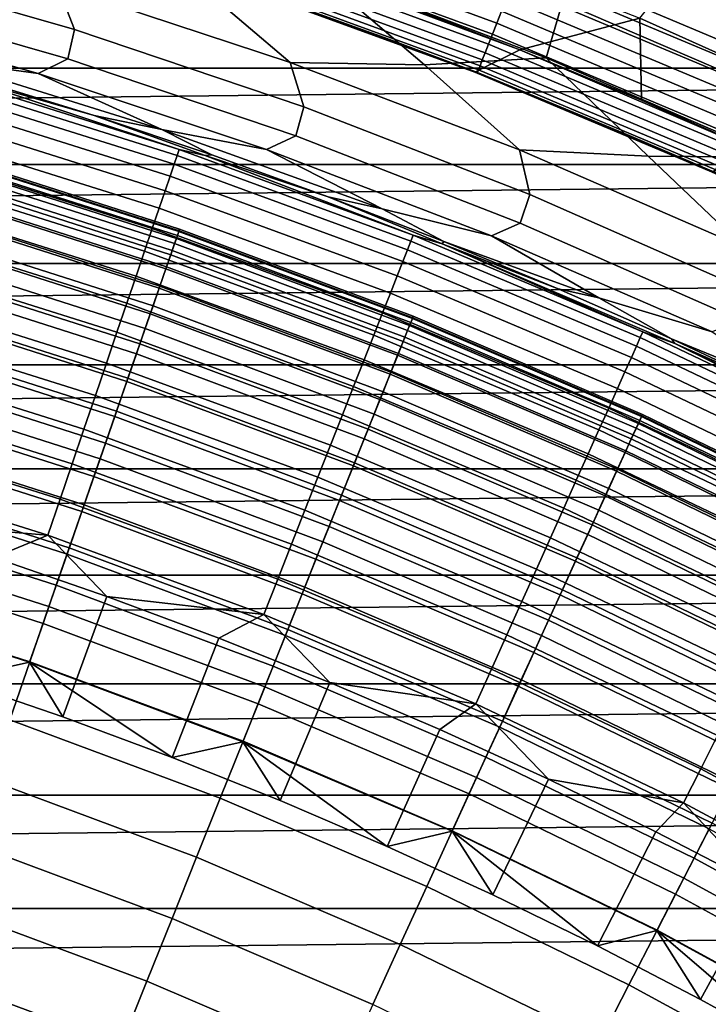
# Model space of a CAD drawing. Header units: metres. Extents: x -109 to 109, y -342 to 66.
# Tile 350 of 512: x 6.23 to 8.99, y 16.74 to 20.68. Entities that reach past the tile are written whole.
import ezdxf

# ---------------------------------------------------------------- set-up
doc = ezdxf.new("R2010")
doc.units = ezdxf.units.M
doc.layers.add('solid_K_24_62_16_000B91', color=7, linetype='CONTINUOUS')

msp = doc.modelspace()

# ---------------------------------------------------------------- linework, layer by layer
at = {"layer": 'solid_K_24_62_16_000B91'}
for points in [[(8.241186, 20.936398, 34), (9.213615, 20.527037, 34), (9.476871, 21.504393, 34), (8.473124, 21.919312, 34)], [(8.712482, 20.69046, 34.599998), (9.653476, 21.863674, 34.599998), (10.653291, 21.394323, 34.599998), (9.672872, 20.259264, 34.599998)], [(9.440934, 20.588625, -24.737186), (8.499816, 20.994661, -24.737186), (8.606083, 21.257128, -24.327097), (9.558968, 20.846014, -24.327097)], [(5.433642, 21.088642, -26.524464), (6.379323, 20.822092, -26.524464), (6.446581, 20.645111, -26.999956), (5.5137, 20.913588, -26.999956)], [(7.45537, 21.114391, -25.16353), (8.402974, 20.755484, -25.16353), (8.33713, 20.531847, -25.604593), (7.400739, 20.887642, -25.604593)], [(8.15836, 20.719116, 34.057358), (7.178241, 21.078743, 34.057358), (7.161572, 21.029795, 34.088646), (8.139414, 20.671001, 34.088646)], [(8.232285, 20.563364, 34.900002), (7.740849, 20.753355, 34.900002), (7.733439, 21.07597, 34.599998), (8.712482, 20.69046, 34.599998)], [(8.139414, 20.671001, 34.088646), (7.161572, 21.029795, 34.088646), (7.146241, 20.984777, 34.125946), (8.12199, 20.626753, 34.125946)], [(8.12199, 20.626753, 34.125946), (7.146241, 20.984777, 34.125946), (7.132473, 20.944349, 34.168709), (8.106343, 20.587013, 34.168709)], [(8.499816, 20.994661, -24.737186), (9.440934, 20.588625, -24.737186), (9.33337, 20.354073, -25.16353), (8.402974, 20.755484, -25.16353)], [(8.23228, 20.563368, 37.599998), (8.050945, 20.473942, 37.75), (7.083634, 20.828398, 37.75), (7.244581, 20.931759, 37.599998)], [(8.106343, 20.587013, 34.168709), (7.132473, 20.944349, 34.168709), (7.12047, 20.909101, 34.216316), (8.0927, 20.552366, 34.216316)], [(8.23228, 20.563368, 37.599998), (7.244581, 20.931759, 37.599998), (7.740849, 20.753355, 34.900002), (8.232285, 20.563364, 34.900002)], [(9.191098, 20.471085, 34.003647), (9.213615, 20.527037, 34), (8.241186, 20.936398, 34), (8.22147, 20.879391, 34.003647)], [(5.5137, 20.913588, -26.999956), (6.446581, 20.645111, -26.999956), (6.419765, 20.527351, -27.483545), (5.492595, 20.794638, -27.483545)], [(7.400739, 20.887642, -25.604593), (7.850428, 20.503349, -26.058783), (7.312019, 20.513159, -26.524464), (6.939644, 20.829256, -26.058783)], [(8.0927, 20.552366, 34.216316), (7.12047, 20.909101, 34.216316), (7.110405, 20.879547, 34.268066), (8.081262, 20.523317, 34.268066)], [(7.400739, 20.887642, -25.604593), (8.33713, 20.531847, -25.604593), (7.850428, 20.503349, -26.058783)], [(16.252846, 20.865786, 84.926178), (-16.252853, 20.86578, 84.926178), (-16.725183, 20.490314, 84.926178)], [(16.725176, 20.490322, 84.926178), (16.252846, 20.865786, 84.926178), (-16.725183, 20.490314, 84.926178)], [(8.072195, 20.50029, 34.323208), (7.102427, 20.856119, 34.323208), (7.096653, 20.839161, 34.380928), (8.065631, 20.483622, 34.380928)], [(8.081262, 20.523317, 34.268066), (7.110405, 20.879547, 34.268066), (7.102427, 20.856119, 34.323208), (8.072195, 20.50029, 34.323208)], [(9.191098, 20.471085, 34.003647), (8.22147, 20.879391, 34.003647), (8.199689, 20.824078, 34.014545), (9.166748, 20.416851, 34.014545)], [(6.939644, 20.829256, -26.058783), (7.312019, 20.513159, -26.524464), (6.379323, 20.822092, -26.524464)], [(6.379323, 20.822092, -26.524464), (7.312019, 20.513159, -26.524464), (7.366477, 20.335045, -26.999956), (6.446581, 20.645111, -26.999956)], [(7.688213, 20.612894, 34.5), (7.195496, 20.790018, 34.5), (7.083634, 20.828398, 37.75), (8.050945, 20.473942, 37.75)], [(8.065631, 20.483622, 34.380928), (7.096653, 20.839161, 34.380928), (7.093165, 20.82892, 34.440392), (8.061667, 20.473555, 34.440392)], [(7.093165, 20.82892, 34.440392), (7.195496, 20.790018, 34.5), (7.688213, 20.612894, 34.5)], [(8.061667, 20.473555, 34.440392), (7.093165, 20.82892, 34.440392), (7.688213, 20.612894, 34.5)], [(9.166748, 20.416851, 34.014545), (8.199689, 20.824078, 34.014545), (8.17855, 20.77039, 34.032536), (9.143115, 20.364214, 34.032536)], [(6.419765, 20.527351, -27.483545), (6.30104, 20.468744, -27.97349), (5.372587, 20.73181, -27.97349), (5.492595, 20.794638, -27.483545)], [(9.143115, 20.364214, 34.032536), (8.17855, 20.77039, 34.032536), (8.15836, 20.719116, 34.057358), (9.120544, 20.313942, 34.057358)], [(6.30104, 20.468744, -27.97349), (5.900471, 20.523712, -28.468019), (4.992772, 20.763203, -28.468019), (5.372587, 20.73181, -27.97349)], [(8.402974, 20.755484, -25.16353), (9.33337, 20.354073, -25.16353), (9.256485, 20.1341, -25.604593), (8.33713, 20.531847, -25.604593)], [(9.120544, 20.313942, 34.057358), (8.15836, 20.719116, 34.057358), (8.139414, 20.671001, 34.088646), (9.099364, 20.266769, 34.088646)], [(8.232285, 20.563364, 34.900002), (8.712482, 20.69046, 34.599998), (8.719078, 20.361732, 34.900002)], [(9.201278, 20.148424, 34.900002), (8.719078, 20.361732, 34.900002), (8.712482, 20.69046, 34.599998), (9.672872, 20.259264, 34.599998)], [(9.099364, 20.266769, 34.088646), (8.139414, 20.671001, 34.088646), (8.12199, 20.626753, 34.125946), (9.079886, 20.223385, 34.125946)], [(6.446581, 20.645111, -26.999956), (7.366477, 20.335045, -26.999956), (7.334013, 20.218748, -27.483545), (6.419765, 20.527351, -27.483545)], [(8.061667, 20.473555, 34.440392), (7.688213, 20.612894, 34.5), (8.050945, 20.473942, 37.75), (8.176575, 20.424093, 34.5)], [(9.079886, 20.223385, 34.125946), (8.12199, 20.626753, 34.125946), (8.106343, 20.587013, 34.168709), (9.062393, 20.184423, 34.168709)], [(9.062393, 20.184423, 34.168709), (8.106343, 20.587013, 34.168709), (8.0927, 20.552366, 34.216316), (9.047142, 20.150454, 34.216316)], [(8.33713, 20.531847, -25.604593), (8.745972, 20.13764, -26.058783), (8.229831, 20.16247, -26.524464), (7.850428, 20.503349, -26.058783)], [(9.201481, 20.148331, 37.599998), (9.000603, 20.074591, 37.75), (8.050945, 20.473942, 37.75), (8.23228, 20.563368, 37.599998)], [(9.047142, 20.150454, 34.216316), (8.0927, 20.552366, 34.216316), (8.081262, 20.523317, 34.268066), (9.034354, 20.121973, 34.268066)], [(9.201481, 20.148331, 37.599998), (8.23228, 20.563368, 37.599998), (8.719078, 20.361732, 34.900002), (9.201278, 20.148424, 34.900002)], [(8.23228, 20.563368, 37.599998), (8.232285, 20.563364, 34.900002), (8.719078, 20.361732, 34.900002)], [(8.33713, 20.531847, -25.604593), (9.256485, 20.1341, -25.604593), (8.745972, 20.13764, -26.058783)], [(16.725176, 20.490322, 84.926178), (-16.725183, 20.490314, 84.926178), (-17.188755, 20.104267, 84.926178)], [(17.188747, 20.104275, 84.926178), (16.725176, 20.490322, 84.926178), (-17.188755, 20.104267, 84.926178)], [(5.900471, 20.523712, -28.468019), (6.796767, 20.244562, -28.468019), (6.526491, 20.300228, -28.956398), (6.052326, 20.446606, -28.956398)], [(6.30104, 20.468744, -27.97349), (6.796767, 20.244562, -28.468019), (5.900471, 20.523712, -28.468019)], [(7.334013, 20.218748, -27.483545), (7.216701, 20.164124, -27.97349), (6.30104, 20.468744, -27.97349), (6.419765, 20.527351, -27.483545)], [(7.312019, 20.513159, -26.524464), (8.229831, 20.16247, -26.524464), (8.271532, 19.984013, -26.999956), (7.366477, 20.335045, -26.999956)], [(7.850428, 20.503349, -26.058783), (8.229831, 20.16247, -26.524464), (7.312019, 20.513159, -26.524464)], [(9.024218, 20.099396, 34.323208), (8.072195, 20.50029, 34.323208), (8.065631, 20.483622, 34.380928), (9.01688, 20.083054, 34.380928)], [(9.034354, 20.121973, 34.268066), (8.081262, 20.523317, 34.268066), (8.072195, 20.50029, 34.323208), (9.024218, 20.099396, 34.323208)], [(5.914081, 20.463802, -29.41346), (6.866765, 20.164103, -29.41346), (6.858795, 20.140697, -29.565153), (5.907216, 20.440048, -29.565153)], [(5.914081, 20.463802, -29.41346), (6.004513, 20.449545, -29.262819), (6.866765, 20.164103, -29.41346)], [(6.30104, 20.468744, -27.97349), (7.216701, 20.164124, -27.97349), (6.796767, 20.244562, -28.468019)], [(8.660306, 20.223726, 34.5), (8.176575, 20.424093, 34.5), (8.050945, 20.473942, 37.75), (9.000603, 20.074591, 37.75)], [(9.01688, 20.083054, 34.380928), (8.065631, 20.483622, 34.380928), (8.061667, 20.473555, 34.440392), (9.012448, 20.073183, 34.440392)], [(8.061667, 20.473555, 34.440392), (8.176575, 20.424093, 34.5), (8.660306, 20.223726, 34.5)], [(9.012448, 20.073183, 34.440392), (8.061667, 20.473555, 34.440392), (8.660306, 20.223726, 34.5)], [(5.907216, 20.440048, -29.565153), (6.858795, 20.140697, -29.565153), (6.846682, 20.105127, -29.714186), (5.896783, 20.40395, -29.714186)], [(6.866765, 20.164103, -29.41346), (6.004513, 20.449545, -29.262819), (6.526491, 20.300228, -28.956398), (6.970738, 20.140678, -29.262819)], [(6.052326, 20.446606, -28.956398), (6.526491, 20.300228, -28.956398), (6.004513, 20.449545, -29.262819)], [(5.896783, 20.40395, -29.714186), (6.846682, 20.105127, -29.714186), (6.830514, 20.057652, -29.859468), (5.882859, 20.355768, -29.859468)], [(5.882859, 20.355768, -29.859468), (6.830514, 20.057652, -29.859468), (6.81041, 19.998617, -29.999943), (5.865544, 20.295856, -29.999943)], [(7.366477, 20.335045, -26.999956), (8.271532, 19.984013, -26.999956), (8.2335, 19.86945, -27.483545), (7.334013, 20.218748, -27.483545)], [(5.865544, 20.295856, -29.999943), (6.81041, 19.998617, -29.999943), (6.786517, 19.928453, -30.134586), (5.844965, 20.224649, -30.134586)], [(6.526491, 20.300228, -28.956398), (6.997122, 20.142855, -28.956398), (6.970738, 20.140678, -29.262819)], [(6.796767, 20.244562, -28.468019), (6.997122, 20.142855, -28.956398), (6.526491, 20.300228, -28.956398)], [(5.844965, 20.224649, -30.134586), (6.786517, 19.928453, -30.134586), (6.759007, 19.847673, -30.262415), (5.821273, 20.14267, -30.262415)], [(6.796767, 20.244562, -28.468019), (7.679929, 19.926291, -28.468019), (7.463964, 19.974573, -28.956398), (6.997122, 20.142855, -28.956398)], [(7.216701, 20.164124, -27.97349), (7.679929, 19.926291, -28.468019), (6.796767, 20.244562, -28.468019)], [(8.2335, 19.86945, -27.483545), (8.117709, 19.818563, -27.97349), (7.216701, 20.164124, -27.97349), (7.334013, 20.218748, -27.483545)], [(9.012448, 20.073183, 34.440392), (8.660306, 20.223726, 34.5), (9.000603, 20.074591, 37.75), (9.139131, 20.011904, 34.5)], [(5.821273, 20.14267, -30.262415), (6.759007, 19.847673, -30.262415), (6.728083, 19.756865, -30.382496), (5.794639, 20.05051, -30.382496)], [(5.913626, 20.139961, -63.279659), (6.865226, 19.835768, -63.279659), (6.855362, 19.807268, -63.563889), (5.90513, 20.111025, -63.563889)], [(5.908691, 20.123154, -32.670647), (6.859497, 19.819214, -32.670647), (6.866193, 19.838562, -32.834843), (5.914459, 20.142797, -32.834843)], [(6.865226, 19.835768, -63.279659), (5.913626, 20.139961, -63.279659), (5.916383, 20.149353, -63), (6.868427, 19.845016, -63)], [(5.914459, 20.142797, -32.834843), (6.866193, 19.838562, -32.834843), (6.868428, 19.845016, -33), (5.916384, 20.149353, -33)], [(5.916384, 20.149353, -33), (6.868428, 19.845016, -33), (6.868427, 19.845016, -63), (5.916383, 20.149353, -63)], [(6.858795, 20.140697, -29.565153), (7.795296, 19.797073, -29.565153), (7.781529, 19.76211, -29.714186), (6.846682, 20.105127, -29.714186)], [(6.866765, 20.164103, -29.41346), (7.804355, 19.82008, -29.41346), (7.795296, 19.797073, -29.565153), (6.858795, 20.140697, -29.565153)], [(6.866765, 20.164103, -29.41346), (6.970738, 20.140678, -29.262819), (7.804355, 19.82008, -29.41346)], [(6.997122, 20.142855, -28.956398), (7.463964, 19.974573, -28.956398), (6.970738, 20.140678, -29.262819)], [(7.804355, 19.82008, -29.41346), (6.970738, 20.140678, -29.262819), (7.463964, 19.974573, -28.956398), (7.921173, 19.786184, -29.262819)], [(7.216701, 20.164124, -27.97349), (8.117709, 19.818563, -27.97349), (7.679929, 19.926291, -28.468019)], [(8.229831, 20.16247, -26.524464), (9.130891, 19.770741, -26.524464), (9.159925, 19.592724, -26.999956), (8.271532, 19.984013, -26.999956)], [(8.745972, 20.13764, -26.058783), (9.130891, 19.770741, -26.524464), (8.229831, 20.16247, -26.524464)], [(9.256485, 20.1341, -25.604593), (9.624537, 19.732836, -26.058783), (9.130891, 19.770741, -26.524464), (8.745972, 20.13764, -26.058783)], [(17.188747, 20.104275, 84.926178), (-17.188755, 20.104267, 84.926178), (-17.643496, 19.707703, 84.926178)], [(17.643488, 19.707708, 84.926178), (17.188747, 20.104275, 84.926178), (-17.643496, 19.707703, 84.926178)], [(5.90513, 20.111025, -63.563889), (6.855362, 19.807268, -63.563889), (6.838885, 19.759663, -63.845238), (5.890937, 20.062689, -63.845238)], [(5.899119, 20.090553, -32.508709), (6.848384, 19.787107, -32.508709), (6.859497, 19.819214, -32.670647), (5.908691, 20.123154, -32.670647)], [(6.846682, 20.105127, -29.714186), (7.781529, 19.76211, -29.714186), (7.763154, 19.715445, -29.859468), (6.830514, 20.057652, -29.859468)], [(5.890937, 20.062689, -63.845238), (6.838885, 19.759663, -63.845238), (6.815879, 19.69319, -64.122269), (5.871119, 19.995197, -64.122269)], [(5.885808, 20.045221, -32.350132), (6.832932, 19.74246, -32.350132), (6.848384, 19.787107, -32.508709), (5.899119, 20.090553, -32.508709)], [(6.830514, 20.057652, -29.859468), (7.763154, 19.715445, -29.859468), (7.740305, 19.657417, -29.999943), (6.81041, 19.998617, -29.999943)], [(5.794639, 20.05051, -30.382496), (6.728083, 19.756865, -30.382496), (6.693969, 19.656689, -30.493958), (5.765258, 19.948847, -30.493958)], [(5.86885, 19.987467, -32.196003), (6.813245, 19.685577, -32.196003), (6.832932, 19.74246, -32.350132), (5.885808, 20.045221, -32.350132)], [(5.871119, 19.995197, -64.122269), (6.815879, 19.69319, -64.122269), (6.786462, 19.608194, -64.393578), (5.845779, 19.908897, -64.393578)], [(5.848361, 19.917686, -32.047379), (6.789458, 19.61685, -32.047379), (6.813245, 19.685577, -32.196003), (5.86885, 19.987467, -32.196003)], [(6.81041, 19.998617, -29.999943), (7.740305, 19.657417, -29.999943), (7.713149, 19.588451, -30.134586), (6.786517, 19.928453, -30.134586)], [(8.271532, 19.984013, -26.999956), (9.159925, 19.592724, -26.999956), (9.116414, 19.480158, -27.483545), (8.2335, 19.86945, -27.483545)], [(5.765258, 19.948847, -30.493958), (6.693969, 19.656689, -30.493958), (6.656914, 19.547878, -30.595985), (5.733344, 19.838417, -30.595985)], [(7.463964, 19.974573, -28.956398), (7.926763, 19.795473, -28.956398), (7.921173, 19.786184, -29.262819)], [(7.679929, 19.926291, -28.468019), (7.926763, 19.795473, -28.956398), (7.463964, 19.974573, -28.956398)], [(5.845779, 19.908897, -64.393578), (6.786462, 19.608194, -64.393578), (6.750782, 19.505106, -64.657761), (5.815046, 19.804228, -64.657761)], [(5.82448, 19.836357, -31.905273), (6.761734, 19.536749, -31.905273), (6.789458, 19.61685, -32.047379), (5.848361, 19.917686, -32.047379)], [(6.786517, 19.928453, -30.134586), (7.713149, 19.588451, -30.134586), (7.681883, 19.509048, -30.262415), (6.759007, 19.847673, -30.262415)], [(8.117709, 19.818563, -27.97349), (8.548249, 19.569511, -28.468019), (7.926763, 19.795473, -28.956398), (7.679929, 19.926291, -28.468019)], [(9.116414, 19.480158, -27.483545), (9.002236, 19.432766, -27.97349), (8.117709, 19.818563, -27.97349), (8.2335, 19.86945, -27.483545)], [(5.733344, 19.838417, -30.595985), (6.656914, 19.547878, -30.595985), (6.617188, 19.431225, -30.687834), (5.69913, 19.72003, -30.687834)], [(5.797371, 19.744034, -31.770662), (6.730264, 19.44582, -31.770662), (6.761734, 19.536749, -31.905273), (5.82448, 19.836357, -31.905273)], [(6.759007, 19.847673, -30.262415), (7.681883, 19.509048, -30.262415), (7.646737, 19.419788, -30.382496), (6.728083, 19.756865, -30.382496)], [(6.848384, 19.787107, -32.508709), (7.782136, 19.438835, -32.508709), (7.794764, 19.470377, -32.670647), (6.859497, 19.819214, -32.670647)], [(6.865226, 19.835768, -63.279659), (7.801274, 19.486639, -63.279659), (7.790065, 19.458643, -63.563889), (6.855362, 19.807268, -63.563889)], [(6.859497, 19.819214, -32.670647), (7.794764, 19.470377, -32.670647), (7.802373, 19.489386, -32.834843), (6.866193, 19.838562, -32.834843)], [(7.801274, 19.486639, -63.279659), (6.865226, 19.835768, -63.279659), (6.868427, 19.845016, -63), (7.804911, 19.495728, -63)], [(6.866193, 19.838562, -32.834843), (7.802373, 19.489386, -32.834843), (7.804913, 19.495726, -33), (6.868428, 19.845016, -33)], [(6.868428, 19.845016, -33), (7.804913, 19.495726, -33), (7.804911, 19.495728, -63), (6.868427, 19.845016, -63)], [(7.804355, 19.82008, -29.41346), (8.72479, 19.432487, -29.41346), (8.714663, 19.409931, -29.565153), (7.795296, 19.797073, -29.565153)], [(7.804355, 19.82008, -29.41346), (7.921173, 19.786184, -29.262819), (8.72479, 19.432487, -29.41346)], [(8.117709, 19.818563, -27.97349), (9.002236, 19.432766, -27.97349), (8.548249, 19.569511, -28.468019)], [(5.815046, 19.804228, -64.657761), (6.750782, 19.505106, -64.657761), (6.709024, 19.384453, -64.913483), (5.779076, 19.681725, -64.913483)], [(6.832932, 19.74246, -32.350132), (7.764576, 19.394974, -32.350132), (7.782136, 19.438835, -32.508709), (6.848384, 19.787107, -32.508709)], [(6.855362, 19.807268, -63.563889), (7.790065, 19.458643, -63.563889), (7.771342, 19.411873, -63.845238), (6.838885, 19.759663, -63.845238)], [(7.795296, 19.797073, -29.565153), (8.714663, 19.409931, -29.565153), (8.699271, 19.375652, -29.714186), (7.781529, 19.76211, -29.714186)], [(7.926763, 19.795473, -28.956398), (8.385268, 19.605652, -28.956398), (7.921173, 19.786184, -29.262819)], [(8.385268, 19.605652, -28.956398), (8.839233, 19.405212, -28.956398), (8.853663, 19.386869, -29.262819), (7.921173, 19.786184, -29.262819)], [(8.72479, 19.432487, -29.41346), (7.921173, 19.786184, -29.262819), (8.853663, 19.386869, -29.262819)], [(8.548249, 19.569511, -28.468019), (8.385268, 19.605652, -28.956398), (7.926763, 19.795473, -28.956398)], [(5.767221, 19.64135, -31.644464), (6.695261, 19.344688, -31.644464), (6.730264, 19.44582, -31.770662), (5.797371, 19.744034, -31.770662)], [(6.728083, 19.756865, -30.382496), (7.646737, 19.419788, -30.382496), (7.607965, 19.321323, -30.493958), (6.693969, 19.656689, -30.493958)], [(6.813245, 19.685577, -32.196003), (7.742205, 19.339092, -32.196003), (7.764576, 19.394974, -32.350132), (6.832932, 19.74246, -32.350132)], [(6.838885, 19.759663, -63.845238), (7.771342, 19.411873, -63.845238), (7.745199, 19.346573, -64.122269), (6.815879, 19.69319, -64.122269)], [(7.781529, 19.76211, -29.714186), (8.699271, 19.375652, -29.714186), (8.678729, 19.329899, -29.859468), (7.763154, 19.715445, -29.859468)], [(17.643488, 19.707708, 84.926178), (-17.643496, 19.707703, 84.926178), (-18.089027, 19.30094, 84.926178)], [(18.08902, 19.300947, 84.926178), (17.643488, 19.707708, 84.926178), (-18.089027, 19.30094, 84.926178)], [(5.69913, 19.72003, -30.687834), (6.617188, 19.431225, -30.687834), (6.575081, 19.307579, -30.768835), (5.662865, 19.594547, -30.768835)], [(7.763154, 19.715445, -29.859468), (8.678729, 19.329899, -29.859468), (8.653186, 19.273006, -29.999943), (7.740305, 19.657417, -29.999943)], [(5.779076, 19.681725, -64.913483), (6.709024, 19.384453, -64.913483), (6.6614, 19.246851, -65.159439), (5.738053, 19.542013, -65.159439)], [(6.815879, 19.69319, -64.122269), (7.745199, 19.346573, -64.122269), (7.711771, 19.263071, -64.393578), (6.786462, 19.608194, -64.393578)], [(6.789458, 19.61685, -32.047379), (7.715175, 19.271576, -32.047379), (7.742205, 19.339092, -32.196003), (6.813245, 19.685577, -32.196003)], [(5.734234, 19.529009, -31.527544), (6.656967, 19.234043, -31.527544), (6.695261, 19.344688, -31.644464), (5.767221, 19.64135, -31.644464)], [(6.693969, 19.656689, -30.493958), (7.607965, 19.321323, -30.493958), (7.56585, 19.214369, -30.595985), (6.656914, 19.547878, -30.595985)], [(7.740305, 19.657417, -29.999943), (8.653186, 19.273006, -29.999943), (8.622827, 19.205389, -30.134586), (7.713149, 19.588451, -30.134586)], [(5.662865, 19.594547, -30.768835), (6.575081, 19.307579, -30.768835), (6.5309, 19.177843, -30.8384), (5.624814, 19.462883, -30.8384)], [(6.786462, 19.608194, -64.393578), (7.711771, 19.263071, -64.393578), (7.671227, 19.161798, -64.657761), (6.750782, 19.505106, -64.657761)], [(6.761734, 19.536749, -31.905273), (7.683671, 19.192884, -31.905273), (7.715175, 19.271576, -32.047379), (6.789458, 19.61685, -32.047379)], [(7.713149, 19.588451, -30.134586), (8.622827, 19.205389, -30.134586), (8.587873, 19.127539, -30.262415), (7.681883, 19.509048, -30.262415)], [(8.548249, 19.569511, -28.468019), (8.839233, 19.405212, -28.956398), (8.385268, 19.605652, -28.956398)], [(5.738053, 19.542013, -65.159439), (6.6614, 19.246851, -65.159439), (6.608152, 19.093002, -65.394363), (5.692186, 19.385805, -65.394363)], [(6.656914, 19.547878, -30.595985), (7.56585, 19.214369, -30.595985), (7.5207, 19.099705, -30.687834), (6.617188, 19.431225, -30.687834)], [(9.002236, 19.432766, -27.97349), (9.400051, 19.174915, -28.468019), (8.839233, 19.405212, -28.956398), (8.548249, 19.569511, -28.468019)], [(5.698638, 19.40778, -31.420704), (6.615643, 19.114645, -31.420704), (6.656967, 19.234043, -31.527544), (5.734234, 19.529009, -31.527544)], [(6.750782, 19.505106, -64.657761), (7.671227, 19.161798, -64.657761), (7.623775, 19.043268, -64.913483), (6.709024, 19.384453, -64.913483)], [(6.730264, 19.44582, -31.770662), (7.64791, 19.103556, -31.770662), (7.683671, 19.192884, -31.905273), (6.761734, 19.536749, -31.905273)], [(7.681883, 19.509048, -30.262415), (8.587873, 19.127539, -30.262415), (8.548581, 19.040026, -30.382496), (7.646737, 19.419788, -30.382496)], [(7.782136, 19.438835, -32.508709), (8.698258, 19.04653, -32.508709), (8.712373, 19.077435, -32.670647), (7.794764, 19.470377, -32.670647)], [(7.801274, 19.486639, -63.279659), (8.719649, 19.093369, -63.279659), (8.707121, 19.065935, -63.563889), (7.790065, 19.458643, -63.563889)], [(7.794764, 19.470377, -32.670647), (8.712373, 19.077435, -32.670647), (8.720878, 19.096058, -32.834843), (7.802373, 19.489386, -32.834843)], [(8.719649, 19.093369, -63.279659), (7.801274, 19.486639, -63.279659), (7.804911, 19.495728, -63), (8.723715, 19.102272, -63)], [(7.802373, 19.489386, -32.834843), (8.720878, 19.096058, -32.834843), (8.723717, 19.102272, -33), (7.804913, 19.495726, -33)], [(7.804913, 19.495726, -33), (8.723717, 19.102272, -33), (8.723715, 19.102272, -63), (7.804911, 19.495728, -63)], [(5.624814, 19.462883, -30.8384), (6.5309, 19.177843, -30.8384), (6.484968, 19.042963, -30.896017), (5.585253, 19.325998, -30.896017)], [(6.617188, 19.431225, -30.687834), (7.5207, 19.099705, -30.687834), (7.472845, 18.97817, -30.768835), (6.575081, 19.307579, -30.768835)], [(6.695261, 19.344688, -31.644464), (7.608136, 19.004204, -31.644464), (7.64791, 19.103556, -31.770662), (6.730264, 19.44582, -31.770662)], [(7.764576, 19.394974, -32.350132), (8.678632, 19.003553, -32.350132), (8.698258, 19.04653, -32.508709), (7.782136, 19.438835, -32.508709)], [(7.790065, 19.458643, -63.563889), (8.707121, 19.065935, -63.563889), (8.686193, 19.020111, -63.845238), (7.771342, 19.411873, -63.845238)], [(8.72479, 19.432487, -29.41346), (9.626044, 19.002178, -29.41346), (9.614871, 18.980122, -29.565153), (8.714663, 19.409931, -29.565153)], [(8.72479, 19.432487, -29.41346), (8.853663, 19.386869, -29.262819), (9.626044, 19.002178, -29.41346)], [(5.692186, 19.385805, -65.394363), (6.608152, 19.093002, -65.394363), (6.549554, 18.923693, -65.617065), (5.64171, 19.2139, -65.617065)], [(5.660676, 19.27849, -31.324673), (6.571571, 18.987309, -31.324673), (6.615643, 19.114645, -31.420704), (5.698638, 19.40778, -31.420704)], [(6.709024, 19.384453, -64.913483), (7.623775, 19.043268, -64.913483), (7.569657, 18.908089, -65.159439), (6.6614, 19.246851, -65.159439)], [(7.646737, 19.419788, -30.382496), (8.548581, 19.040026, -30.382496), (8.505237, 18.943485, -30.493958), (7.607965, 19.321323, -30.493958)], [(7.742205, 19.339092, -32.196003), (8.653626, 18.948799, -32.196003), (8.678632, 19.003553, -32.350132), (7.764576, 19.394974, -32.350132)], [(7.771342, 19.411873, -63.845238), (8.686193, 19.020111, -63.845238), (8.656974, 18.956127, -64.122269), (7.745199, 19.346573, -64.122269)], [(8.714663, 19.409931, -29.565153), (9.614871, 18.980122, -29.565153), (9.597891, 18.946602, -29.714186), (8.699271, 19.375652, -29.714186)], [(8.839233, 19.405212, -28.956398), (9.28841, 19.194263, -28.956398), (8.853663, 19.386869, -29.262819)], [(9.400051, 19.174915, -28.468019), (9.28841, 19.194263, -28.956398), (8.839233, 19.405212, -28.956398)], [(9.28841, 19.194263, -28.956398), (9.732557, 18.972919, -28.956398), (9.766097, 18.943638, -29.262819), (8.853663, 19.386869, -29.262819)], [(9.626044, 19.002178, -29.41346), (8.853663, 19.386869, -29.262819), (9.766097, 18.943638, -29.262819)], [(6.656967, 19.234043, -31.527544), (7.56462, 18.895508, -31.527544), (7.608136, 19.004204, -31.644464), (6.695261, 19.344688, -31.644464)], [(7.745199, 19.346573, -64.122269), (8.656974, 18.956127, -64.122269), (8.61961, 18.874311, -64.393578), (7.711771, 19.263071, -64.393578)], [(8.699271, 19.375652, -29.714186), (9.597891, 18.946602, -29.714186), (9.575227, 18.901861, -29.859468), (8.678729, 19.329899, -29.859468)], [(5.585253, 19.325998, -30.896017), (6.484968, 19.042963, -30.896017), (6.437618, 18.903921, -30.941269), (5.544473, 19.184891, -30.941269)], [(6.575081, 19.307579, -30.768835), (7.472845, 18.97817, -30.768835), (7.422631, 18.850647, -30.8384), (6.5309, 19.177843, -30.8384)], [(7.607965, 19.321323, -30.493958), (8.505237, 18.943485, -30.493958), (8.458156, 18.838621, -30.595985), (7.56585, 19.214369, -30.595985)], [(7.715175, 19.271576, -32.047379), (8.623415, 18.882645, -32.047379), (8.653626, 18.948799, -32.196003), (7.742205, 19.339092, -32.196003)], [(8.678729, 19.329899, -29.859468), (9.575227, 18.901861, -29.859468), (9.547044, 18.84623, -29.999943), (8.653186, 19.273006, -29.999943)], [(18.08902, 19.300947, 84.926178), (-18.089027, 19.30094, 84.926178), (-18.525223, 18.884108, 84.926178)], [(18.525215, 18.884115, 84.926178), (18.08902, 19.300947, 84.926178), (-18.525223, 18.884108, 84.926178)], [(5.620606, 19.142029, -31.240108), (6.525055, 18.852907, -31.240108), (6.571571, 18.987309, -31.324673), (5.660676, 19.27849, -31.324673)], [(7.683671, 19.192884, -31.905273), (8.588202, 18.80554, -31.905273), (8.623415, 18.882645, -32.047379), (7.715175, 19.271576, -32.047379)], [(8.653186, 19.273006, -29.999943), (9.547044, 18.84623, -29.999943), (9.513549, 18.780109, -30.134586), (8.622827, 19.205389, -30.134586)], [(6.6614, 19.246851, -65.159439), (7.569657, 18.908089, -65.159439), (7.509149, 18.756948, -65.394363), (6.608152, 19.093002, -65.394363)], [(6.615643, 19.114645, -31.420704), (7.517661, 18.77821, -31.420704), (7.56462, 18.895508, -31.527544), (6.656967, 19.234043, -31.527544)], [(7.711771, 19.263071, -64.393578), (8.61961, 18.874311, -64.393578), (8.574293, 18.775082, -64.657761), (7.671227, 19.161798, -64.657761)], [(5.64171, 19.2139, -65.617065), (6.549554, 18.923693, -65.617065), (6.485904, 18.739788, -65.826408), (5.586882, 19.027174, -65.826408)], [(7.56585, 19.214369, -30.595985), (8.458156, 18.838621, -30.595985), (8.407681, 18.7262, -30.687834), (7.5207, 19.099705, -30.687834)], [(7.64791, 19.103556, -31.770662), (8.548231, 18.718016, -31.770662), (8.588202, 18.80554, -31.905273), (7.683671, 19.192884, -31.905273)], [(8.622827, 19.205389, -30.134586), (9.513549, 18.780109, -30.134586), (9.474986, 18.703983, -30.262415), (8.587873, 19.127539, -30.262415)], [(5.544473, 19.184891, -30.941269), (6.437618, 18.903921, -30.941269), (6.389196, 18.761732, -30.973827), (5.502769, 19.040586, -30.973827)], [(6.5309, 19.177843, -30.8384), (7.422631, 18.850647, -30.8384), (7.370427, 18.718067, -30.896017), (6.484968, 19.042963, -30.896017)], [(7.671227, 19.161798, -64.657761), (8.574293, 18.775082, -64.657761), (8.521255, 18.658945, -64.913483), (7.623775, 19.043268, -64.913483)], [(5.578705, 18.999325, -31.167591), (6.476411, 18.71236, -31.167591), (6.525055, 18.852907, -31.240108), (5.620606, 19.142029, -31.240108)], [(6.571571, 18.987309, -31.324673), (7.467581, 18.653114, -31.324673), (7.517661, 18.77821, -31.420704), (6.615643, 19.114645, -31.420704)], [(8.587873, 19.127539, -30.262415), (9.474986, 18.703983, -30.262415), (9.431635, 18.618406, -30.382496), (8.548581, 19.040026, -30.382496)], [(6.608152, 19.093002, -65.394363), (7.509149, 18.756948, -65.394363), (7.442561, 18.590618, -65.617065), (6.549554, 18.923693, -65.617065)], [(7.5207, 19.099705, -30.687834), (8.407681, 18.7262, -30.687834), (8.354181, 18.607042, -30.768835), (7.472845, 18.97817, -30.768835)], [(7.608136, 19.004204, -31.644464), (8.503775, 18.620668, -31.644464), (8.548231, 18.718016, -31.770662), (7.64791, 19.103556, -31.770662)], [(8.698258, 19.04653, -32.508709), (9.594677, 18.611076, -32.508709), (9.610246, 18.641275, -32.670647), (8.712373, 19.077435, -32.670647)], [(8.719649, 19.093369, -63.279659), (9.618272, 18.656845, -63.279659), (9.604453, 18.630039, -63.563889), (8.707121, 19.065935, -63.563889)], [(8.712373, 19.077435, -32.670647), (9.610246, 18.641275, -32.670647), (9.619627, 18.659473, -32.834843), (8.720878, 19.096058, -32.834843)], [(9.618272, 18.656845, -63.279659), (8.719649, 19.093369, -63.279659), (8.723715, 19.102272, -63), (9.622757, 18.665545, -63)], [(8.720878, 19.096058, -32.834843), (9.619627, 18.659473, -32.834843), (9.622759, 18.665545, -33), (8.723717, 19.102272, -33)], [(8.723717, 19.102272, -33), (9.622759, 18.665545, -33), (9.622757, 18.665545, -63), (8.723715, 19.102272, -63)], [(5.502769, 19.040586, -30.973827), (6.389196, 18.761732, -30.973827), (6.340056, 18.617432, -30.993452), (5.460446, 18.894142, -30.993452)], [(6.484968, 19.042963, -30.896017), (7.370427, 18.718067, -30.896017), (7.316612, 18.581398, -30.941269), (6.437618, 18.903921, -30.941269)], [(7.623775, 19.043268, -64.913483), (8.521255, 18.658945, -64.913483), (8.460766, 18.526493, -65.159439), (7.569657, 18.908089, -65.159439)], [(8.548581, 19.040026, -30.382496), (9.431635, 18.618406, -30.382496), (9.383813, 18.524004, -30.493958), (8.505237, 18.943485, -30.493958)], [(8.678632, 19.003553, -32.350132), (9.573028, 18.569082, -32.350132), (9.594677, 18.611076, -32.508709), (8.698258, 19.04653, -32.508709)], [(8.707121, 19.065935, -63.563889), (9.604453, 18.630039, -63.563889), (9.581368, 18.585262, -63.845238), (8.686193, 19.020111, -63.845238)], [(5.586882, 19.027174, -65.826408), (6.485904, 18.739788, -65.826408), (6.417526, 18.542225, -66.021317), (5.527983, 18.826582, -66.021317)], [(5.535258, 18.851358, -31.107615), (6.425972, 18.566629, -31.107615), (6.476411, 18.71236, -31.167591), (5.578705, 18.999325, -31.167591)], [(7.56462, 18.895508, -31.527544), (8.455136, 18.514166, -31.527544), (8.503775, 18.620668, -31.644464), (7.608136, 19.004204, -31.644464)], [(8.653626, 18.948799, -32.196003), (9.545445, 18.515581, -32.196003), (9.573028, 18.569082, -32.350132), (8.678632, 19.003553, -32.350132)], [(8.686193, 19.020111, -63.845238), (9.581368, 18.585262, -63.845238), (9.549137, 18.522741, -64.122269), (8.656974, 18.956127, -64.122269)], [(6.525055, 18.852907, -31.240108), (7.414721, 18.521078, -31.240108), (7.467581, 18.653114, -31.324673), (6.571571, 18.987309, -31.324673)], [(7.472845, 18.97817, -30.768835), (8.354181, 18.607042, -30.768835), (8.298045, 18.482014, -30.8384), (7.422631, 18.850647, -30.8384)], [(8.656974, 18.956127, -64.122269), (9.549137, 18.522741, -64.122269), (9.507922, 18.442797, -64.393578), (8.61961, 18.874311, -64.393578)], [(6.549554, 18.923693, -65.617065), (7.442561, 18.590618, -65.617065), (7.370232, 18.40995, -65.826408), (6.485904, 18.739788, -65.826408)], [(8.505237, 18.943485, -30.493958), (9.383813, 18.524004, -30.493958), (9.331868, 18.421463, -30.595985), (8.458156, 18.838621, -30.595985)], [(8.623415, 18.882645, -32.047379), (9.51212, 18.450939, -32.047379), (9.545445, 18.515581, -32.196003), (8.653626, 18.948799, -32.196003)], [(18.525215, 18.884115, 84.926178), (-18.525223, 18.884108, 84.926178), (-18.951799, 18.457464, 84.926178)], [(18.951792, 18.457472, 84.926178), (18.525215, 18.884115, 84.926178), (-18.951799, 18.457464, 84.926178)], [(5.460446, 18.894142, -30.993452), (6.340056, 18.617432, -30.993452), (5.666536, 18.673107, -31)], [(6.437618, 18.903921, -30.941269), (7.316612, 18.581398, -30.941269), (7.261579, 18.441635, -30.973827), (6.389196, 18.761732, -30.973827)], [(7.569657, 18.908089, -65.159439), (8.460766, 18.526493, -65.159439), (8.393135, 18.378403, -65.394363), (7.509149, 18.756948, -65.394363)], [(7.517661, 18.77821, -31.420704), (8.402649, 18.399235, -31.420704), (8.455136, 18.514166, -31.527544), (7.56462, 18.895508, -31.527544)], [(8.61961, 18.874311, -64.393578), (9.507922, 18.442797, -64.393578), (9.457935, 18.345835, -64.657761), (8.574293, 18.775082, -64.657761)], [(8.588202, 18.80554, -31.905273), (9.473279, 18.375597, -31.905273), (9.51212, 18.450939, -32.047379), (8.623415, 18.882645, -32.047379)], [(5.490563, 18.699142, -31.060593), (6.374086, 18.416712, -31.060593), (6.425972, 18.566629, -31.107615), (5.535258, 18.851358, -31.107615)], [(6.476411, 18.71236, -31.167591), (7.359445, 18.383005, -31.167591), (7.414721, 18.521078, -31.240108), (6.525055, 18.852907, -31.240108)], [(7.422631, 18.850647, -30.8384), (8.298045, 18.482014, -30.8384), (8.239684, 18.352026, -30.896017), (7.370427, 18.718067, -30.896017)], [(8.458156, 18.838621, -30.595985), (9.331868, 18.421463, -30.595985), (9.276179, 18.311531, -30.687834), (8.407681, 18.7262, -30.687834)], [(5.527983, 18.826582, -66.021317), (6.417526, 18.542225, -66.021317), (6.344771, 18.332014, -66.200798), (5.465313, 18.613146, -66.200798)], [(8.548231, 18.718016, -31.770662), (9.429189, 18.290073, -31.770662), (9.473279, 18.375597, -31.905273), (8.588202, 18.80554, -31.905273)], [(6.389196, 18.761732, -30.973827), (7.261579, 18.441635, -30.973827), (7.205729, 18.299797, -30.993452), (6.340056, 18.617432, -30.993452)], [(7.509149, 18.756948, -65.394363), (8.393135, 18.378403, -65.394363), (8.318708, 18.215431, -65.617065), (7.442561, 18.590618, -65.617065)], [(7.467581, 18.653114, -31.324673), (8.346673, 18.276665, -31.324673), (8.402649, 18.399235, -31.420704), (7.517661, 18.77821, -31.420704)], [(8.574293, 18.775082, -64.657761), (9.457935, 18.345835, -64.657761), (9.399431, 18.232353, -64.913483), (8.521255, 18.658945, -64.913483)], [(6.485904, 18.739788, -65.826408), (7.370232, 18.40995, -65.826408), (7.292532, 18.215864, -66.021317), (6.417526, 18.542225, -66.021317)], [(7.370427, 18.718067, -30.896017), (8.239684, 18.352026, -30.896017), (8.179523, 18.218029, -30.941269), (7.316612, 18.581398, -30.941269)], [(8.407681, 18.7262, -30.687834), (9.276179, 18.311531, -30.687834), (9.217153, 18.195011, -30.768835), (8.354181, 18.607042, -30.768835)], [(8.503775, 18.620668, -31.644464), (9.38015, 18.194952, -31.644464), (9.429189, 18.290073, -31.770662), (8.548231, 18.718016, -31.770662)], [(5.444927, 18.543716, -31.026844), (6.321105, 18.263634, -31.026844), (6.374086, 18.416712, -31.060593), (5.490563, 18.699142, -31.060593)], [(6.425972, 18.566629, -31.107615), (7.30213, 18.23984, -31.107615), (7.359445, 18.383005, -31.167591), (6.476411, 18.71236, -31.167591)], [(6.340056, 18.617432, -30.993452), (6.123356, 18.528332, -31), (5.666536, 18.673107, -31)], [(7.414721, 18.521078, -31.240108), (8.287592, 18.147295, -31.240108), (8.346673, 18.276665, -31.324673), (7.467581, 18.653114, -31.324673)], [(8.521255, 18.658945, -64.913483), (9.399431, 18.232353, -64.913483), (9.332708, 18.10293, -65.159439), (8.460766, 18.526493, -65.159439)], [(5.465313, 18.613146, -66.200798), (6.344771, 18.332014, -66.200798), (6.268011, 18.110228, -66.36393), (5.399192, 18.387959, -66.36393)], [(6.340056, 18.617432, -30.993452), (6.57644, 18.372396, -31), (6.123356, 18.528332, -31)], [(6.340056, 18.617432, -30.993452), (7.205729, 18.299797, -30.993452), (6.57644, 18.372396, -31)], [(8.354181, 18.607042, -30.768835), (9.217153, 18.195011, -30.768835), (9.155219, 18.07275, -30.8384), (8.298045, 18.482014, -30.8384)], [(8.455136, 18.514166, -31.527544), (9.326499, 18.090883, -31.527544), (9.38015, 18.194952, -31.644464), (8.503775, 18.620668, -31.644464)], [(6.374086, 18.416712, -31.060593), (7.243168, 18.09256, -31.060593), (7.30213, 18.23984, -31.107615), (6.425972, 18.566629, -31.107615)], [(7.316612, 18.581398, -30.941269), (8.179523, 18.218029, -30.941269), (8.117999, 18.080999, -30.973827), (7.261579, 18.441635, -30.973827)], [(7.442561, 18.590618, -65.617065), (8.318708, 18.215431, -65.617065), (8.237864, 18.038408, -65.826408), (7.370232, 18.40995, -65.826408)], [(6.321105, 18.263634, -31.026844), (5.444927, 18.543716, -31.026844), (5.39866, 18.386147, -31.006601), (6.267393, 18.108444, -31.006601)], [(5.959928, 18.041042, -31), (6.123356, 18.528332, -31), (6.57644, 18.372396, -31), (6.400931, 17.889328, -31)], [(6.417526, 18.542225, -66.021317), (7.292532, 18.215864, -66.021317), (7.209857, 18.009354, -66.200798), (6.344771, 18.332014, -66.200798)], [(7.359445, 18.383005, -31.167591), (8.225808, 18.012007, -31.167591), (8.287592, 18.147295, -31.240108), (7.414721, 18.521078, -31.240108)], [(8.460766, 18.526493, -65.159439), (9.332708, 18.10293, -65.159439), (9.258108, 17.958225, -65.394363), (8.393135, 18.378403, -65.394363)], [(8.298045, 18.482014, -30.8384), (9.155219, 18.07275, -30.8384), (9.090829, 17.945642, -30.896017), (8.239684, 18.352026, -30.896017)], [(8.402649, 18.399235, -31.420704), (9.268603, 17.978582, -31.420704), (9.326499, 18.090883, -31.527544), (8.455136, 18.514166, -31.527544)], [(18.951792, 18.457472, 84.926178), (-18.951799, 18.457464, 84.926178), (-19.368544, 18.021236, 84.926178)], [(19.368538, 18.021244, 84.926178), (18.951792, 18.457472, 84.926178), (-19.368544, 18.021236, 84.926178)], [(7.261579, 18.441635, -30.973827), (8.117999, 18.080999, -30.973827), (8.055562, 17.941935, -30.993452), (7.205729, 18.299797, -30.993452)], [(6.321105, 18.263634, -31.026844), (7.182964, 17.942177, -31.026844), (7.243168, 18.09256, -31.060593), (6.374086, 18.416712, -31.060593)], [(7.370232, 18.40995, -65.826408), (8.237864, 18.038408, -65.826408), (8.151018, 17.84824, -66.021317), (7.292532, 18.215864, -66.021317)], [(8.346673, 18.276665, -31.324673), (9.206859, 17.858814, -31.324673), (9.268603, 17.978582, -31.420704), (8.402649, 18.399235, -31.420704)], [(5.399192, 18.387959, -66.36393), (6.268011, 18.110228, -66.36393), (6.187635, 17.877998, -66.509895), (5.329957, 18.152168, -66.509895)], [(6.267393, 18.108444, -31.006601), (5.39866, 18.386147, -31.006601), (5.959928, 18.041042, -31)], [(6.400931, 17.889328, -31), (6.57644, 18.372396, -31), (7.02562, 18.205362, -31), (6.837985, 17.72687, -31)], [(7.205729, 18.299797, -30.993452), (7.02562, 18.205362, -31), (6.57644, 18.372396, -31)], [(7.30213, 18.23984, -31.107615), (8.161746, 17.871731, -31.107615), (8.225808, 18.012007, -31.167591), (7.359445, 18.383005, -31.167591)], [(8.393135, 18.378403, -65.394363), (9.258108, 17.958225, -65.394363), (9.176011, 17.798979, -65.617065), (8.318708, 18.215431, -65.617065)], [(6.344771, 18.332014, -66.200798), (7.209857, 18.009354, -66.200798), (7.12263, 17.79147, -66.36393), (6.268011, 18.110228, -66.36393)], [(8.239684, 18.352026, -30.896017), (9.090829, 17.945642, -30.896017), (9.024452, 17.814613, -30.941269), (8.179523, 18.218029, -30.941269)], [(7.205729, 18.299797, -30.993452), (7.470543, 18.027353, -31), (7.02562, 18.205362, -31)], [(7.205729, 18.299797, -30.993452), (8.055562, 17.941935, -30.993452), (7.470543, 18.027353, -31)], [(7.182964, 17.942177, -31.026844), (6.321105, 18.263634, -31.026844), (6.267393, 18.108444, -31.006601), (7.121929, 17.789719, -31.006601)], [(7.243168, 18.09256, -31.060593), (8.095843, 17.727423, -31.060593), (8.161746, 17.871731, -31.107615), (7.30213, 18.23984, -31.107615)], [(8.287592, 18.147295, -31.240108), (9.141687, 17.732399, -31.240108), (9.206859, 17.858814, -31.324673), (8.346673, 18.276665, -31.324673)], [(6.837985, 17.72687, -31), (7.02562, 18.205362, -31), (7.470543, 18.027353, -31), (7.271006, 17.553701, -31)], [(7.292532, 18.215864, -66.021317), (8.151018, 17.84824, -66.021317), (8.058611, 17.645895, -66.200798), (7.209857, 18.009354, -66.200798)], [(8.179523, 18.218029, -30.941269), (9.024452, 17.814613, -30.941269), (8.956573, 17.680616, -30.973827), (8.117999, 18.080999, -30.973827)], [(8.318708, 18.215431, -65.617065), (9.176011, 17.798979, -65.617065), (9.086836, 17.626003, -65.826408), (8.237864, 18.038408, -65.826408)], [(8.225808, 18.012007, -31.167591), (9.073537, 17.600206, -31.167591), (9.141687, 17.732399, -31.240108), (8.287592, 18.147295, -31.240108)], [(6.267393, 18.108444, -31.006601), (5.959928, 18.041042, -31), (6.400931, 17.889328, -31)], [(6.268011, 18.110228, -66.36393), (7.12263, 17.79147, -66.36393), (7.031296, 17.563328, -66.509895), (6.187635, 17.877998, -66.509895)], [(6.267393, 18.108444, -31.006601), (6.400931, 17.889328, -31), (6.837985, 17.72687, -31)], [(7.121929, 17.789719, -31.006601), (6.267393, 18.108444, -31.006601), (6.837985, 17.72687, -31)], [(7.182964, 17.942177, -31.026844), (8.028551, 17.580074, -31.026844), (8.095843, 17.727423, -31.060593), (7.243168, 18.09256, -31.060593)], [(8.117999, 18.080999, -30.973827), (8.956573, 17.680616, -30.973827), (8.887687, 17.544632, -30.993452), (8.055562, 17.941935, -30.993452)], [(19.368538, 18.021244, 84.926178), (-19.368544, 18.021236, 84.926178), (-19.775284, 17.575592, 84.926178)], [(19.775276, 17.5756, 84.926178), (19.368538, 18.021244, 84.926178), (-19.775284, 17.575592, 84.926178)], [(7.209857, 18.009354, -66.200798), (8.058611, 17.645895, -66.200798), (7.961115, 17.432411, -66.36393), (7.12263, 17.79147, -66.36393)], [(7.271006, 17.553701, -31), (7.470543, 18.027353, -31), (7.910957, 17.838478, -31), (7.699575, 17.369987, -31)], [(8.055562, 17.941935, -30.993452), (7.910957, 17.838478, -31), (7.470543, 18.027353, -31)], [(8.237864, 18.038408, -65.826408), (9.086836, 17.626003, -65.826408), (8.991039, 17.440182, -66.021317), (8.151018, 17.84824, -66.021317)], [(8.161746, 17.871731, -31.107615), (9.002872, 17.463137, -31.107615), (9.073537, 17.600206, -31.167591), (8.225808, 18.012007, -31.167591)], [(8.028551, 17.580074, -31.026844), (7.182964, 17.942177, -31.026844), (7.121929, 17.789719, -31.006601), (7.960331, 17.430693, -31.006601)], [(8.055562, 17.941935, -30.993452), (8.346607, 17.63884, -31), (7.910957, 17.838478, -31)], [(8.055562, 17.941935, -30.993452), (8.887687, 17.544632, -30.993452), (8.346607, 17.63884, -31)], [(6.187635, 17.877998, -66.509895), (7.031296, 17.563328, -66.509895), (6.936321, 17.326092, -66.637932), (6.104056, 17.636511, -66.637932)], [(8.151018, 17.84824, -66.021317), (8.991039, 17.440182, -66.021317), (8.889109, 17.242464, -66.200798), (8.058611, 17.645895, -66.200798)], [(8.095843, 17.727423, -31.060593), (8.930178, 17.322128, -31.060593), (9.002872, 17.463137, -31.107615), (8.161746, 17.871731, -31.107615)], [(7.699575, 17.369987, -31), (7.910957, 17.838478, -31), (8.346607, 17.63884, -31), (8.12355, 17.175795, -31)], [(9.024452, 17.814613, -30.941269), (9.849545, 17.372036, -30.941269), (9.775459, 17.241369, -30.973827), (8.956573, 17.680616, -30.973827)], [(7.121929, 17.789719, -31.006601), (6.837985, 17.72687, -31), (7.271006, 17.553701, -31)], [(7.12263, 17.79147, -66.36393), (7.961115, 17.432411, -66.36393), (7.859029, 17.208872, -66.509895), (7.031296, 17.563328, -66.509895)], [(7.121929, 17.789719, -31.006601), (7.271006, 17.553701, -31), (7.699575, 17.369987, -31)], [(7.960331, 17.430693, -31.006601), (7.121929, 17.789719, -31.006601), (7.699575, 17.369987, -31)], [(8.028551, 17.580074, -31.026844), (8.855951, 17.178148, -31.026844), (8.930178, 17.322128, -31.060593), (8.095843, 17.727423, -31.060593)], [(8.956573, 17.680616, -30.973827), (9.775459, 17.241369, -30.973827), (9.700274, 17.108763, -30.993452), (8.887687, 17.544632, -30.993452)], [(6.104056, 17.636511, -66.637932), (6.936321, 17.326092, -66.637932), (6.838191, 17.080975, -66.747398), (6.0177, 17.387001, -66.747398)], [(8.058611, 17.645895, -66.200798), (8.889109, 17.242464, -66.200798), (8.781566, 17.033859, -66.36393), (7.961115, 17.432411, -66.36393)], [(8.12355, 17.175795, -31), (8.346607, 17.63884, -31), (8.777154, 17.428602, -31), (8.54262, 16.971258, -31)], [(8.887687, 17.544632, -30.993452), (8.777154, 17.428602, -31), (8.346607, 17.63884, -31)], [(19.775276, 17.5756, 84.926178), (-19.775284, 17.575592, 84.926178), (-20.171722, 17.120865, 84.926178)], [(20.171715, 17.120872, 84.926178), (19.775276, 17.5756, 84.926178), (-20.171722, 17.120865, 84.926178)], [(8.855951, 17.178148, -31.026844), (8.028551, 17.580074, -31.026844), (7.960331, 17.430693, -31.006601), (8.780701, 17.032183, -31.006601)], [(7.031296, 17.563328, -66.509895), (7.859029, 17.208872, -66.509895), (7.752873, 16.976425, -66.637932), (6.936321, 17.326092, -66.637932)], [(8.887687, 17.544632, -30.993452), (9.202438, 17.207836, -31), (8.777154, 17.428602, -31)], [(8.887687, 17.544632, -30.993452), (9.700274, 17.108763, -30.993452), (9.202438, 17.207836, -31)], [(8.930178, 17.322128, -31.060593), (9.744283, 16.877594, -31.060593), (9.823605, 17.014982, -31.107615), (9.002872, 17.463137, -31.107615)], [(7.960331, 17.430693, -31.006601), (7.699575, 17.369987, -31), (8.12355, 17.175795, -31)], [(7.961115, 17.432411, -66.36393), (8.781566, 17.033859, -66.36393), (8.668959, 16.815434, -66.509895), (7.859029, 17.208872, -66.509895)], [(7.960331, 17.430693, -31.006601), (8.12355, 17.175795, -31), (8.54262, 16.971258, -31)], [(8.780701, 17.032183, -31.006601), (7.960331, 17.430693, -31.006601), (8.54262, 16.971258, -31)], [(8.54262, 16.971258, -31), (8.777154, 17.428602, -31), (9.202438, 17.207836, -31), (8.956521, 16.756514, -31)], [(8.991039, 17.440182, -66.021317), (9.810693, 16.992619, -66.021317), (9.69947, 16.799974, -66.200798), (8.889109, 17.242464, -66.200798)], [(6.0177, 17.387001, -66.747398), (6.838191, 17.080975, -66.747398), (6.737405, 16.829224, -66.83773), (5.929007, 17.130741, -66.83773)], [(6.936321, 17.326092, -66.637932), (7.752873, 16.976425, -66.637932), (7.64319, 16.736252, -66.747398), (6.838191, 17.080975, -66.747398)], [(8.855951, 17.178148, -31.026844), (9.66329, 16.737309, -31.026844), (9.744283, 16.877594, -31.060593), (8.930178, 17.322128, -31.060593)], [(8.889109, 17.242464, -66.200798), (9.69947, 16.799974, -66.200798), (9.582123, 16.596724, -66.36393), (8.781566, 17.033859, -66.36393)], [(7.859029, 17.208872, -66.509895), (8.668959, 16.815434, -66.509895), (8.551863, 16.588299, -66.637932), (7.752873, 16.976425, -66.637932)], [(9.66329, 16.737309, -31.026844), (8.855951, 17.178148, -31.026844), (8.780701, 17.032183, -31.006601), (9.581179, 16.595089, -31.006601)], [(8.956521, 16.756514, -31), (9.202438, 17.207836, -31), (9.622071, 16.976757, -31), (9.365081, 16.531643, -31)], [(20.171715, 17.120872, 84.926178), (-20.55777, 16.65715, 84.926178), (-20.93309, 16.184858, 84.926178), (20.557764, 16.657158, 84.926178)], [(20.171715, 17.120872, 84.926178), (-20.171722, 17.120865, 84.926178), (-20.55777, 16.65715, 84.926178)], [(5.929007, 17.130741, -66.83773), (6.737405, 16.829224, -66.83773), (6.63448, 16.572128, -66.908463), (5.838431, 16.86904, -66.908463)], [(6.838191, 17.080975, -66.747398), (7.64319, 16.736252, -66.747398), (7.53054, 16.489584, -66.83773), (6.737405, 16.829224, -66.83773)], [(8.780701, 17.032183, -31.006601), (8.54262, 16.971258, -31), (8.956521, 16.756514, -31)], [(8.781566, 17.033859, -66.36393), (9.582123, 16.596724, -66.36393), (9.459249, 16.383902, -66.509895), (8.668959, 16.815434, -66.509895)], [(8.780701, 17.032183, -31.006601), (8.956521, 16.756514, -31), (9.365081, 16.531643, -31)], [(9.581179, 16.595089, -31.006601), (8.780701, 17.032183, -31.006601), (9.365081, 16.531643, -31)], [(7.752873, 16.976425, -66.637932), (8.551863, 16.588299, -66.637932), (8.430877, 16.353619, -66.747398), (7.64319, 16.736252, -66.747398)], [(5.838431, 16.86904, -66.908463), (6.63448, 16.572128, -66.908463), (6.529939, 16.310999, -66.959244), (5.746434, 16.603231, -66.959244)], [(6.737405, 16.829224, -66.83773), (7.53054, 16.489584, -66.83773), (7.415498, 16.237677, -66.908463), (6.63448, 16.572128, -66.908463)], [(8.668959, 16.815434, -66.509895), (9.459249, 16.383902, -66.509895), (9.331479, 16.162596, -66.637932), (8.551863, 16.588299, -66.637932)]]:
    msp.add_3dface(points, dxfattribs=at)

doc.saveas('drawing.dxf')
